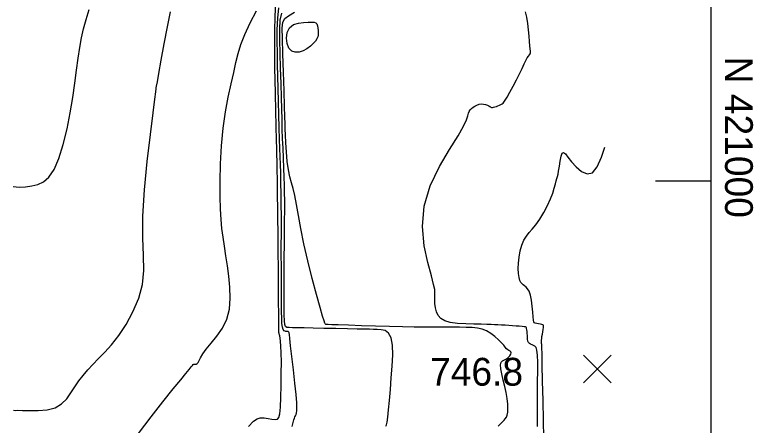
# Model space of a CAD drawing. Extents: x 2566142 to 2571431, y 418755 to 421584.
# Drawn here: x 2571031.7 to 2571430.5, y 420868.1 to 421089.5 of the extents above; entities that cross this region are included whole.
import ezdxf

# ---------------------------------------------------------------- set-up
doc = ezdxf.new("R2010")
doc.units = 0
for name, color, linetype in [('Contour_ADS_Major', 7, 'Continuous'), ('Contour_ADS_Minor', 7, 'Continuous'), ('Contour_ADS_Spot_Elevation', 7, 'Continuous'), ('Contour_ADS_State_Plane_Border', 7, 'Continuous')]:
    doc.layers.add(name, color=color, linetype=linetype)

# ---------------------------------------------------------------- blocks, each defined once
blk = doc.blocks.new('S750')
at = {"layer": 'Contour_ADS_Spot_Elevation'}
for p, q in [((-0.5, 0.498), (0.5, -0.498)), ((-0.498, -0.5), (0.498, 0.5))]:
    blk.add_line(p, q, dxfattribs=at)

msp = doc.modelspace()

# ---------------------------------------------------------------- linework, layer by layer
at = {"layer": 'Contour_ADS_Major'}
for points in [[(2571125.86, 420898.23), (2571126.96, 420899.54), (2571127.67, 420900.36), (2571128.13, 420900.83), (2571128.46, 420901.04), (2571128.78, 420901.08), (2571129.19, 420901.06), (2571129.66, 420901.1), (2571130.18, 420901.35), (2571130.7, 420901.93), (2571131.25, 420902.97), (2571132.01, 420904.51), (2571133.22, 420906.58), (2571135.12, 420909.19), (2571137.81, 420912.37), (2571140.91, 420916.13), (2571143.9, 420920.46), (2571146.26, 420925.36), (2571147.6, 420930.81), (2571148.04, 420936.62), (2571147.85, 420942.59), (2571147.27, 420948.49), (2571146.52, 420954.15), (2571145.71, 420959.55), (2571144.91, 420964.67), (2571144.17, 420969.53), (2571143.56, 420974.2), (2571143.09, 420979.08), (2571142.77, 420984.67), (2571142.61, 420991.45), (2571142.61, 420999.71), (2571142.83, 421009.03), (2571143.35, 421018.77), (2571144.23, 421028.32), (2571145.48, 421037.15), (2571146.98, 421045.14), (2571148.53, 421052.25), (2571149.95, 421058.45), (2571151.14, 421063.79), (2571152.33, 421068.66), (2571153.83, 421073.55), (2571155.97, 421078.93), (2571158.91, 421085.11), (2571162.28, 421091.66)], [(2571310.21, 421069.89), (2571310.11, 421071.07), (2571309.93, 421072.75), (2571309.72, 421075.04), (2571309.49, 421078.01), (2571309.2, 421081.41), (2571308.8, 421084.9), (2571308.21, 421088.17), (2571307.47, 421091.19)], [(2571313.71, 420908.53), (2571313.22, 420910.03), (2571312.59, 420910.78), (2571311.86, 420911.15), (2571311.08, 420911.43), (2571310.3, 420911.76), (2571309.61, 420912.18), (2571309.08, 420912.75), (2571308.77, 420913.52), (2571308.63, 420914.45), (2571308.58, 420915.48), (2571308.54, 420916.56), (2571308.47, 420917.64), (2571308.35, 420918.64), (2571308.23, 420919.52), (2571308.12, 420920.22), (2571308.03, 420920.69), (2571307.85, 420920.98), (2571307.48, 420921.16), (2571306.77, 420921.27), (2571305.65, 420921.39), (2571304.18, 420921.51), (2571302.43, 420921.64), (2571300.52, 420921.76), (2571298.51, 420921.89), (2571296.48, 420922.01), (2571294.49, 420922.12), (2571292.62, 420922.23), (2571290.86, 420922.34), (2571288.97, 420922.44), (2571286.66, 420922.52), (2571283.62, 420922.58), (2571279.68, 420922.63), (2571275.23, 420922.75), (2571270.8, 420923.04), (2571266.9, 420923.6), (2571263.94, 420924.49), (2571261.85, 420925.74), (2571260.44, 420927.34), (2571259.53, 420929.26), (2571258.97, 420931.48), (2571258.65, 420933.8), (2571258.53, 420936.02), (2571258.55, 420937.93), (2571258.6, 420939.46), (2571258.48, 420941.25), (2571257.93, 420944.1), (2571256.71, 420948.78), (2571254.76, 420955.86), (2571252.83, 420964.91), (2571251.84, 420975.27), (2571252.73, 420986.27), (2571256.07, 420997.25), (2571261.03, 421007.63), (2571266.44, 421016.83), (2571271.1, 421024.25), (2571274.13, 421029.5), (2571275.74, 421032.92), (2571276.47, 421035.04), (2571276.81, 421036.4), (2571277.2, 421037.43), (2571277.73, 421038.29), (2571278.4, 421039.01), (2571279.22, 421039.66), (2571280.19, 421040.28), (2571281.27, 421040.82), (2571282.43, 421041.22), (2571283.63, 421041.42), (2571284.83, 421041.37), (2571285.96, 421041.14), (2571286.95, 421040.79), (2571287.72, 421040.42), (2571288.22, 421040.1), (2571288.55, 421039.83), (2571288.83, 421039.65), (2571289.16, 421039.55), (2571289.64, 421039.56), (2571290.27, 421039.65), (2571291.01, 421039.83), (2571291.82, 421040.09), (2571292.67, 421040.4), (2571293.51, 421040.75), (2571294.27, 421041.12), (2571294.92, 421041.46), (2571295.41, 421041.8), (2571295.9, 421042.35), (2571296.56, 421043.37), (2571297.57, 421045.11), (2571299.03, 421047.73), (2571300.8, 421050.95), (2571302.64, 421054.42), (2571304.36, 421057.74), (2571305.77, 421060.62), (2571306.9, 421062.99), (2571307.79, 421064.88), (2571308.52, 421066.28), (2571309.14, 421067.24), (2571309.63, 421067.91), (2571309.98, 421068.46), (2571310.18, 421069.06), (2571310.21, 421069.89)], [(2571314, 420867.35), (2571314.07, 420869.48), (2571314.07, 420871.94), (2571314.04, 420874.83), (2571314, 420878.23), (2571313.97, 420882.17), (2571313.99, 420886.74), (2571314.07, 420891.87), (2571314.14, 420897.13), (2571314.15, 420902), (2571314.02, 420905.92), (2571313.71, 420908.53)], [(2571098.56, 420863.74), (2571105.29, 420872.61), (2571111.74, 420880.81), (2571117.25, 420887.68), (2571121.31, 420892.69), (2571124.08, 420896.08), (2571125.86, 420898.23)]]:
    msp.add_lwpolyline(points, dxfattribs=at)
msp.add_lwpolyline([(2571180.04, 421082.54), (2571182.17, 421084.19), (2571184.85, 421085.07), (2571187.67, 421085.44), (2571190.19, 421085.54), (2571192.1, 421085.57), (2571193.43, 421085.49), (2571194.31, 421085.18), (2571194.87, 421084.57), (2571195.23, 421083.57), (2571195.45, 421082.32), (2571195.54, 421080.98), (2571195.57, 421079.68), (2571195.52, 421078.57), (2571195.33, 421077.55), (2571194.9, 421076.51), (2571194.12, 421075.35), (2571192.91, 421073.98), (2571191.35, 421072.53), (2571189.5, 421071.17), (2571187.45, 421070.07), (2571185.31, 421069.4), (2571183.21, 421069.31), (2571181.32, 421069.96), (2571179.79, 421071.5), (2571178.78, 421073.98), (2571178.41, 421076.98), (2571178.79, 421080.01), (2571180.04, 421082.54)], close=True, dxfattribs=at)
at = {"layer": 'Contour_ADS_Minor'}
for points in [[(2571174.35, 420872.32), (2571174.83, 420874.34), (2571175.13, 420877.88), (2571175.37, 420883.14), (2571175.55, 420889.5), (2571175.65, 420896.13), (2571175.68, 420902.21), (2571175.61, 420907.08), (2571175.47, 420910.75), (2571175.28, 420913.38), (2571175.08, 420915.16), (2571174.88, 420916.25), (2571174.71, 420916.88), (2571174.56, 420917.25), (2571174.46, 420917.58), (2571174.39, 420918.17), (2571174.35, 420919.61), (2571174.32, 420922.55), (2571174.29, 420927.67), (2571174.22, 420935.26), (2571174.15, 420944.27), (2571174.08, 420953.3), (2571174.02, 420960.92), (2571173.98, 420966.18), (2571173.96, 420969.93), (2571173.92, 420973.46), (2571173.86, 420978.05), (2571173.77, 420984.61), (2571173.65, 420992.32), (2571173.52, 420999.97), (2571173.41, 421006.36), (2571173.33, 421010.7), (2571173.27, 421013.87), (2571173.19, 421017.22), (2571173.08, 421022.05), (2571172.92, 421029.26), (2571172.72, 421037.97), (2571172.52, 421046.88), (2571172.34, 421054.68), (2571172.2, 421060.46), (2571172.11, 421064.93), (2571172.08, 421069.17), (2571172.09, 421074.29), (2571172.16, 421081.03), (2571172.35, 421088.67), (2571172.73, 421096.16)], [(2571053.51, 420877.57), (2571057, 420879.63), (2571059.75, 420882.39), (2571062.03, 420885.57), (2571064.13, 420888.85), (2571066.28, 420891.99), (2571068.58, 420895.01), (2571071.09, 420897.98), (2571073.87, 420900.96), (2571076.95, 420904.06), (2571080.33, 420907.5), (2571083.96, 420911.56), (2571087.81, 420916.51), (2571091.78, 420922.51), (2571095.52, 420929.32), (2571098.62, 420936.63), (2571100.64, 420944.09), (2571101.36, 420951.57), (2571101.23, 420959.66), (2571100.86, 420969.17), (2571100.89, 420980.88), (2571101.77, 420995.13), (2571103.26, 421010.45), (2571104.95, 421024.91), (2571106.43, 421036.58), (2571107.39, 421044.04), (2571107.88, 421047.95), (2571108.07, 421049.48), (2571108.1, 421049.81), (2571108.13, 421050.02), (2571108.28, 421050.95), (2571108.7, 421053.34), (2571109.5, 421057.93), (2571110.75, 421065.12), (2571112.35, 421073.93), (2571114.1, 421083.02), (2571115.85, 421091.06)], [(2571061.66, 421036.58), (2571063.05, 421044.84), (2571064.15, 421052.58), (2571065.07, 421059.71), (2571065.91, 421066.14), (2571066.77, 421071.82), (2571067.72, 421077), (2571068.84, 421081.96), (2571070.2, 421086.99), (2571071.82, 421092.29)], [(2571181.55, 420867.46), (2571182.03, 420869.62), (2571182.41, 420870.97), (2571182.73, 420871.86), (2571183.03, 420872.59), (2571183.32, 420873.26), (2571183.59, 420873.97), (2571183.82, 420874.77), (2571184.01, 420875.8), (2571184.09, 420877.47), (2571183.99, 420880.26), (2571183.64, 420884.65), (2571183.01, 420890.85), (2571182.21, 420898.04), (2571181.39, 420905.13), (2571180.7, 420911.02), (2571180.25, 420914.91), (2571179.99, 420917.06), (2571179.84, 420918.04), (2571179.71, 420918.37), (2571179.53, 420918.52), (2571179.32, 420918.6), (2571179.11, 420918.63), (2571178.91, 420918.63), (2571178.76, 420918.64), (2571178.6, 420918.65), (2571178.4, 420918.67), (2571178.09, 420918.7), (2571177.65, 420918.79), (2571177.13, 420919.08), (2571176.63, 420919.75), (2571176.22, 420920.98), (2571175.97, 420922.94), (2571175.85, 420925.75), (2571175.8, 420929.52), (2571175.78, 420934.36), (2571175.75, 420940.28), (2571175.71, 420946.87), (2571175.67, 420953.61), (2571175.65, 420960), (2571175.65, 420965.65), (2571175.67, 420970.81), (2571175.68, 420975.85), (2571175.67, 420981.14), (2571175.62, 420986.92), (2571175.54, 420992.94), (2571175.44, 420998.82), (2571175.31, 421004.18), (2571175.18, 421008.77), (2571175.03, 421013), (2571174.88, 421017.37), (2571174.72, 421022.44), (2571174.55, 421028.57), (2571174.38, 421035.48), (2571174.2, 421042.72), (2571174.02, 421049.83), (2571173.84, 421056.49), (2571173.68, 421062.78), (2571173.55, 421068.92), (2571173.47, 421075.1), (2571173.49, 421081.43), (2571173.72, 421087.61), (2571174.32, 421093.25)], [(2571232.17, 420867.63), (2571232.43, 420868.36), (2571232.74, 420869.84), (2571233.12, 420872.44), (2571233.55, 420876.4), (2571234.03, 420881.48), (2571234.54, 420887.35), (2571235.06, 420893.65), (2571235.55, 420900.01), (2571235.84, 420906.03), (2571235.73, 420911.27), (2571235.03, 420915.31), (2571233.61, 420917.85), (2571231.67, 420919.16), (2571229.51, 420919.66), (2571227.38, 420919.76), (2571225.45, 420919.8), (2571223.35, 420919.85), (2571220.6, 420919.92), (2571216.69, 420920), (2571211.36, 420920.11), (2571205.11, 420920.24), (2571198.69, 420920.36), (2571192.81, 420920.48), (2571188.07, 420920.57), (2571184.44, 420920.65), (2571181.77, 420920.71), (2571179.9, 420920.77), (2571178.66, 420920.87), (2571177.92, 420921.29), (2571177.53, 420922.38), (2571177.36, 420924.46), (2571177.28, 420927.74), (2571177.26, 420931.9), (2571177.26, 420936.49), (2571177.27, 420941.06), (2571177.27, 420945.31), (2571177.26, 420949.47), (2571177.26, 420953.93), (2571177.28, 420959.07), (2571177.33, 420965.12), (2571177.39, 420971.7), (2571177.44, 420978.24), (2571177.48, 420984.22), (2571177.48, 420989.23), (2571177.44, 420993.57), (2571177.35, 420997.68), (2571177.21, 421002), (2571177.02, 421006.85), (2571176.8, 421012.12), (2571176.57, 421017.53), (2571176.37, 421022.83), (2571176.19, 421027.88), (2571176.04, 421032.99), (2571175.89, 421038.55), (2571175.71, 421044.98), (2571175.49, 421052.52), (2571175.25, 421060.64), (2571175.03, 421068.67), (2571174.86, 421075.91), (2571174.82, 421081.83), (2571175.09, 421086.55), (2571175.9, 421090.33)], [(2571271.88, 420920.93), (2571267.76, 420920.97), (2571263.23, 420920.98), (2571258.33, 420921), (2571253.08, 420921.02), (2571247.38, 420921.08), (2571241.11, 420921.17), (2571234.15, 420921.32), (2571226.54, 420921.53), (2571218.87, 420921.77), (2571211.9, 420922.01), (2571206.39, 420922.21), (2571202.87, 420922.33), (2571201, 420922.4), (2571200.23, 420922.43), (2571200, 420922.43), (2571199.85, 420922.44), (2571199.69, 420922.48), (2571199.53, 420922.59), (2571199.35, 420922.8), (2571199.14, 420923.24), (2571198.74, 420924.43), (2571197.98, 420927.02), (2571196.68, 420931.63), (2571194.74, 420938.63), (2571192.4, 420947.32), (2571189.98, 420956.75), (2571187.81, 420965.98), (2571186.13, 420974.21), (2571184.87, 420981.28), (2571183.85, 420987.2), (2571182.94, 420991.99), (2571182.01, 420995.74), (2571181.07, 420998.92), (2571180.2, 421002.09), (2571179.45, 421005.81), (2571178.87, 421010.43), (2571178.44, 421015.54), (2571178.14, 421020.51), (2571177.94, 421024.71), (2571177.8, 421027.82), (2571177.7, 421030.68), (2571177.58, 421034.41), (2571177.4, 421040.14), (2571177.13, 421048.54), (2571176.82, 421058.5), (2571176.51, 421068.42), (2571176.25, 421076.72), (2571176.15, 421082.24), (2571176.46, 421085.49), (2571177.49, 421087.42), (2571179.55, 421088.96), (2571182.79, 421090.86)], [(2571030.8, 420996.84), (2571034.02, 420996.54), (2571037.45, 420996.71), (2571040.9, 420997.19), (2571044.17, 420997.94), (2571047.24, 420999.34), (2571050.14, 421001.87), (2571052.88, 421006.02), (2571055.45, 421012.08), (2571057.81, 421019.61), (2571059.9, 421027.99), (2571061.66, 421036.58)], [(2571323.08, 420996.07), (2571323.65, 420998.29), (2571324.06, 420999.98), (2571324.42, 421001.2), (2571324.75, 421002.24), (2571325.09, 421003.47), (2571325.44, 421005.24), (2571325.82, 421007.77), (2571326.26, 421010.61), (2571326.78, 421013.19), (2571327.38, 421014.9), (2571328.12, 421015.29), (2571329.11, 421014.48), (2571330.49, 421012.72), (2571332.39, 421010.26), (2571334.88, 421007.44), (2571337.77, 421004.98), (2571340.8, 421003.67), (2571343.71, 421004.32), (2571346.29, 421007.48), (2571348.6, 421012.7), (2571350.38, 421018.18)], [(2571317.48, 420861.35), (2571317.28, 420870.65), (2571317.03, 420881.4), (2571316.78, 420891.97), (2571316.57, 420900.76), (2571316.45, 420906.57), (2571316.38, 420909.8), (2571316.35, 420911.27), (2571316.32, 420911.8), (2571316.26, 420912.07), (2571316.2, 420912.28), (2571316.14, 420912.52), (2571316.11, 420912.87), (2571316.13, 420913.38), (2571316.19, 420914.08), (2571316.29, 420914.97), (2571316.44, 420916.04), (2571316.63, 420917.28), (2571316.84, 420918.58), (2571317.03, 420919.8), (2571317.17, 420920.83), (2571317.24, 420921.56), (2571317.18, 420922.04), (2571316.91, 420922.33), (2571316.39, 420922.52), (2571315.57, 420922.67), (2571314.59, 420922.8), (2571313.61, 420922.93), (2571312.81, 420923.08), (2571312.29, 420923.31), (2571312, 420923.8), (2571311.84, 420924.8), (2571311.71, 420926.56), (2571311.51, 420929.17), (2571311.2, 420932.32), (2571310.78, 420935.52), (2571310.22, 420938.33), (2571309.51, 420940.39), (2571308.7, 420941.77), (2571307.85, 420942.67), (2571307.04, 420943.27), (2571306.3, 420943.76), (2571305.65, 420944.3), (2571305.07, 420945.06), (2571304.55, 420946.2), (2571304.11, 420947.85), (2571303.78, 420950), (2571303.62, 420952.58), (2571303.71, 420955.54), (2571304.08, 420958.8), (2571304.72, 420962.13), (2571305.61, 420965.29), (2571306.72, 420968.02), (2571308.02, 420970.18), (2571309.51, 420972.03), (2571311.22, 420973.94), (2571313.13, 420976.29), (2571315.22, 420979.34), (2571317.36, 420982.88), (2571319.35, 420986.59), (2571321.03, 420990.18), (2571322.25, 420993.36), (2571323.08, 420996.07)], [(2571292.78, 420867.58), (2571294.1, 420868.92), (2571295.13, 420869.93), (2571295.94, 420870.77), (2571296.62, 420871.57), (2571297.2, 420872.48), (2571297.66, 420873.62), (2571297.97, 420875.1), (2571298.07, 420877.05), (2571297.94, 420879.53), (2571297.59, 420882.46), (2571297.05, 420885.69), (2571296.33, 420889.09), (2571295.5, 420892.51), (2571294.7, 420895.75), (2571294.13, 420898.56), (2571293.96, 420900.74), (2571294.32, 420902.13), (2571295.1, 420902.94), (2571296.11, 420903.46), (2571297.21, 420903.98), (2571298.22, 420904.7), (2571299.05, 420905.57), (2571299.61, 420906.45), (2571299.84, 420907.19), (2571299.68, 420907.71), (2571299.23, 420908.07), (2571298.6, 420908.4), (2571297.94, 420908.8), (2571297.31, 420909.38), (2571296.64, 420910.19), (2571295.78, 420911.25), (2571294.59, 420912.6), (2571292.99, 420914.22), (2571291.04, 420915.97), (2571288.85, 420917.63), (2571286.51, 420918.99), (2571284.11, 420919.92), (2571281.56, 420920.47), (2571278.74, 420920.75), (2571275.55, 420920.87), (2571271.88, 420920.93)], [(2571031, 420876.23), (2571031.82, 420876.15), (2571033.34, 420876.16), (2571035.91, 420876.13), (2571039.72, 420876), (2571044.33, 420876), (2571049.13, 420876.43), (2571053.51, 420877.57)], [(2571157.88, 420867.47), (2571160.58, 420870.24), (2571162.53, 420871.61), (2571164.29, 420872.07), (2571166.31, 420872.04), (2571168.49, 420871.77), (2571170.58, 420871.44), (2571172.33, 420871.25), (2571173.56, 420871.42), (2571174.35, 420872.32)]]:
    msp.add_lwpolyline(points, dxfattribs=at)
at = {"layer": 'Contour_ADS_State_Plane_Border'}
msp.add_line((2571377.81, 421000), (2571407.81, 421000), dxfattribs=at)
msp.add_lwpolyline([(2566164.43, 418777.5), (2571407.81, 418777.5), (2571407.81, 421561.67), (2566164.43, 421561.67), (2566164.43, 418777.5)], close=True, dxfattribs=at)

# ---------------------------------------------------------------- block references
at = {"layer": 'Contour_ADS_Spot_Elevation', "xscale": 15, "yscale": 15}
msp.add_blockref('S750', (2571346.28, 420898.44), dxfattribs=at)

# ---------------------------------------------------------------- texts
at = {"layer": 'Contour_ADS_Spot_Elevation'}
msp.add_text('746.8', height=15, dxfattribs=at).set_placement((2571256.01, 420889.46))
at = {"layer": 'Contour_ADS_State_Plane_Border'}
msp.add_text(' N 421000', height=15, rotation=270, dxfattribs=at).set_placement((2571415.31, 421072.5))

doc.saveas('drawing.dxf')
